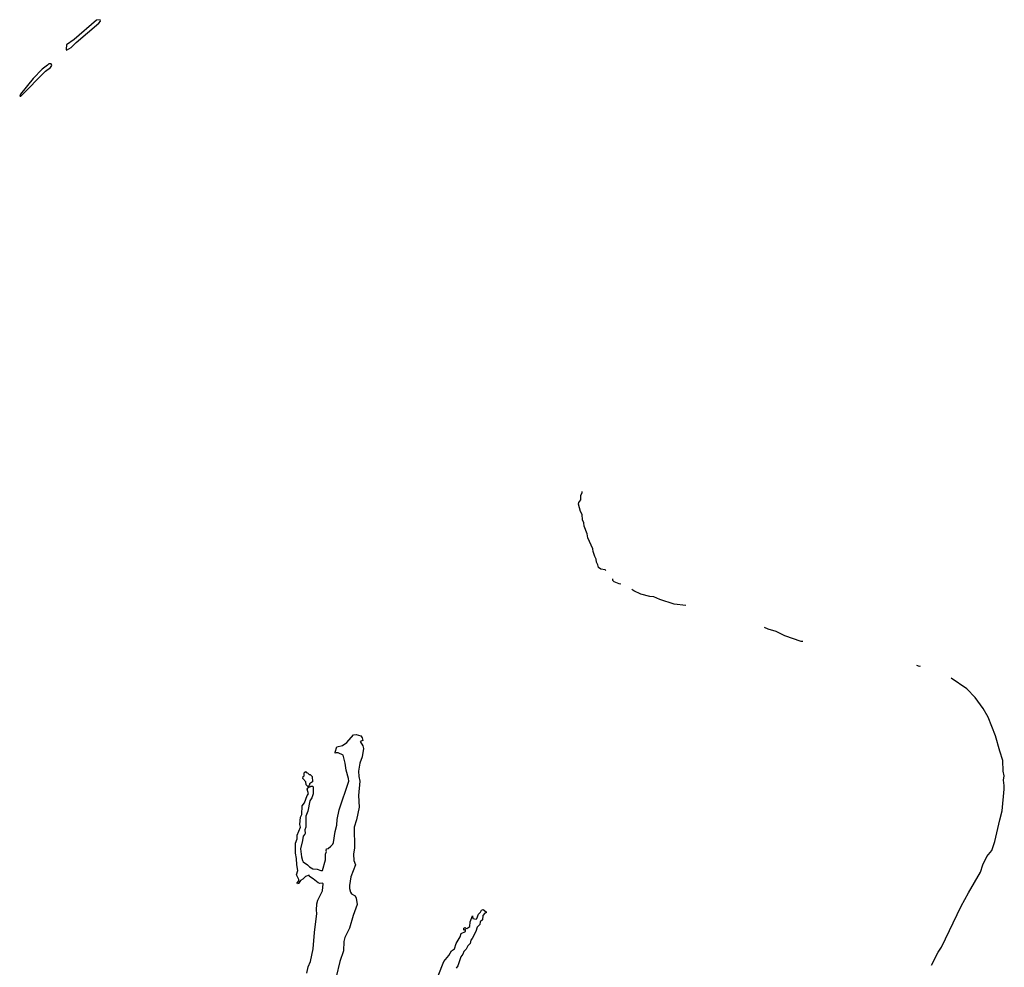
# Model space of a CAD drawing. Extents: x 2293878 to 2522763, y 823964 to 1006972.
# Tile 380 of 407: x 2505674 to 2516595, y 869799 to 880312. Entities that reach past the tile are written whole.
import ezdxf

# ---------------------------------------------------------------- set-up
doc = ezdxf.new("R2010")
doc.units = 0

msp = doc.modelspace()

# ---------------------------------------------------------------- linework, layer by layer
at = {"layer": '0CON20XD'}
for points in [[(2506195, 879975), (2506245, 880004), (2506300, 880060), (2506553, 880275), (2506569, 880295), (2506565, 880312), (2506525, 880305), (2506279, 880091), (2506195, 880035), (2506190, 879985), (2506195, 879975)], [(2505674, 879464), (2505685, 879465), (2505959, 879741), (2506017, 879783), (2506029, 879805), (2506025, 879824), (2505999, 879821), (2505981, 879809), (2505925, 879762), (2505825, 879658), (2505683, 879485), (2505674, 879464)], [(2512177, 874203), (2512169, 874209), (2512119, 874215), (2512093, 874233), (2512087, 874265), (2512072, 874295), (2512068, 874328), (2512052, 874355), (2512035, 874411), (2512031, 874441), (2511975, 874565), (2511968, 874608), (2511935, 874695), (2511931, 874731), (2511916, 874765), (2511912, 874822), (2511896, 874855), (2511874, 874936), (2511875, 874957), (2511897, 874985), (2511899, 875035), (2511913, 875067), (2511913, 875076), (2511913, 875077)], [(2512341, 874050), (2512325, 874053), (2512268, 874075), (2512252, 874092), (2512252, 874110)], [(2513061, 873814), (2512935, 873827), (2512775, 873879), (2512709, 873909), (2512665, 873912), (2512565, 873940), (2512485, 873975), (2512465, 873989)], [(2514360, 873412), (2514343, 873415), (2514162, 873475), (2514063, 873523), (2513975, 873552), (2513937, 873568)], [(2515661, 873139), (2515655, 873138), (2515624, 873146)], [(2515788, 869822), (2515862, 869968), (2515897, 870023), (2516115, 870478), (2516197, 870625), (2516330, 870855), (2516356, 870936), (2516401, 871029), (2516456, 871095), (2516492, 871195), (2516544, 871436), (2516572, 871535), (2516595, 871775), (2516595, 871815), (2516585, 871875), (2516595, 871925), (2516584, 871975), (2516578, 872095), (2516547, 872197), (2516497, 872367), (2516415, 872575), (2516359, 872669), (2516271, 872791), (2516178, 872888), (2516007, 873007)], [(2508859, 869735), (2508873, 869805), (2508898, 869865), (2508931, 870005), (2508943, 870187), (2508970, 870395), (2508966, 870435), (2508971, 870505), (2508981, 870545), (2509033, 870647), (2509042, 870725), (2509033, 870733), (2509005, 870729), (2508985, 870736), (2508931, 870781), (2508890, 870805), (2508885, 870820), (2508845, 870808), (2508815, 870778), (2508787, 870763), (2508765, 870728), (2508754, 870724), (2508750, 870735), (2508770, 870760), (2508772, 870775), (2508744, 870825), (2508758, 870875), (2508747, 870935), (2508746, 871006), (2508734, 871066), (2508734, 871176), (2508750, 871225), (2508752, 871265), (2508790, 871355), (2508783, 871383), (2508788, 871465), (2508802, 871495), (2508808, 871592), (2508832, 871625), (2508862, 871705), (2508878, 871725), (2508863, 871777), (2508880, 871800), (2508895, 871800), (2508905, 871810), (2508925, 871810), (2508930, 871795), (2508928, 871725), (2508915, 871680), (2508892, 871645), (2508869, 871531), (2508848, 871475), (2508847, 871355), (2508838, 871325), (2508840, 871285), (2508838, 871275), (2508818, 871255), (2508812, 871205), (2508790, 871115), (2508799, 871025), (2508810, 870985), (2508820, 870970), (2508866, 870936), (2508887, 870915), (2508925, 870891), (2508975, 870888), (2509015, 870872), (2509032, 870875), (2509065, 870990), (2509067, 871053), (2509078, 871085), (2509072, 871095), (2509078, 871112), (2509095, 871118), (2509126, 871144), (2509146, 871165), (2509155, 871185), (2509172, 871305), (2509192, 871375), (2509195, 871440), (2509216, 871545), (2509324, 871866), (2509322, 871895), (2509294, 871985), (2509286, 872065), (2509262, 872152), (2509205, 872178), (2509185, 872180), (2509174, 872174), (2509172, 872185), (2509193, 872245), (2509255, 872259), (2509302, 872295), (2509375, 872377), (2509405, 872382), (2509457, 872367), (2509472, 872345), (2509480, 872315), (2509450, 872305), (2509482, 872255), (2509486, 872225), (2509472, 872135), (2509446, 872064), (2509433, 871975), (2509434, 871915), (2509446, 871865), (2509431, 871705), (2509438, 871575), (2509411, 871435), (2509384, 871355), (2509386, 871126), (2509378, 871055), (2509381, 870985), (2509400, 870935), (2509348, 870802), (2509332, 870705), (2509332, 870672), (2509345, 870633), (2509356, 870616), (2509395, 870592), (2509407, 870567), (2509416, 870495), (2509372, 870375), (2509334, 870235), (2509281, 870129), (2509270, 870085), (2509265, 869982), (2509226, 869865), (2509185, 869692)], [(2508880, 871800), (2508875, 871800), (2508850, 871825), (2508847, 871857), (2508814, 871895), (2508820, 871915), (2508830, 871925), (2508830, 871955), (2508845, 871970), (2508852, 871962), (2508868, 871958), (2508885, 871940), (2508895, 871940), (2508918, 871915), (2508922, 871858), (2508890, 871835), (2508888, 871822), (2508880, 871815), (2508880, 871800)], [(2510317, 869703), (2510377, 869865), (2510435, 869932), (2510465, 869982), (2510498, 870005), (2510516, 870065), (2510561, 870139), (2510572, 870175), (2510620, 870195), (2510618, 870218), (2510602, 870212), (2510600, 870235), (2510615, 870240), (2510622, 870232), (2510635, 870230), (2510668, 870252), (2510670, 870305), (2510695, 870370), (2510702, 870342), (2510737, 870333), (2510745, 870340), (2510762, 870388), (2510785, 870410), (2510795, 870432), (2510815, 870440), (2510850, 870415), (2510850, 870405), (2510835, 870400), (2510810, 870375), (2510808, 870325), (2510780, 870305), (2510777, 870273), (2510750, 870245), (2510733, 870197), (2510692, 870118), (2510678, 870102), (2510670, 870065), (2510645, 870038), (2510628, 870002), (2510600, 869975), (2510589, 869945), (2510566, 869914), (2510533, 869815), (2510515, 869790)]]:
    msp.add_lwpolyline(points, dxfattribs=at)

doc.saveas('drawing.dxf')
